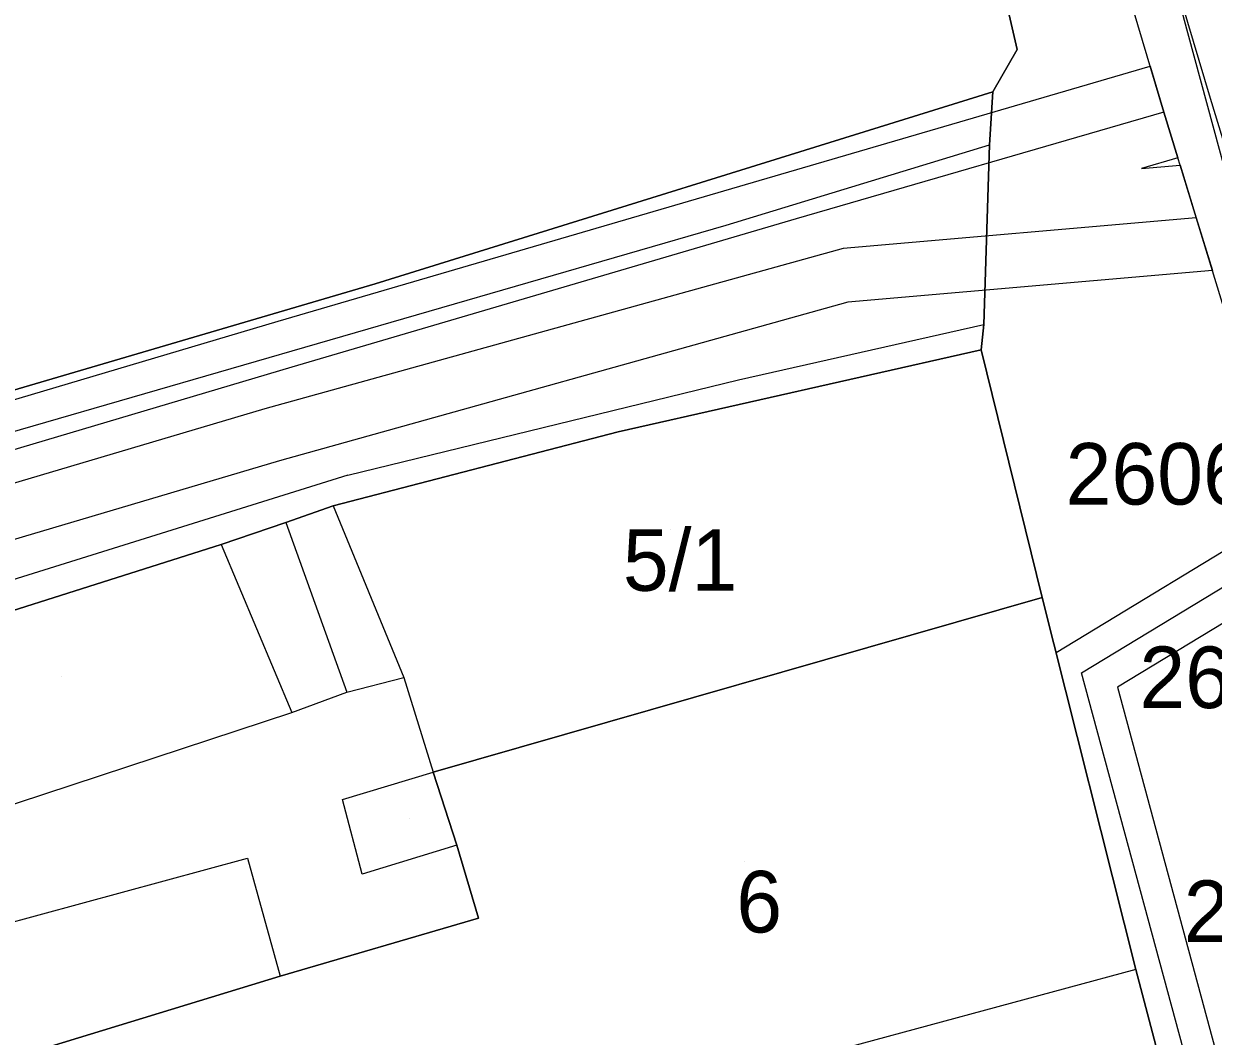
# Model space of a CAD drawing. Extents: x -263423 to -261326, y -1240067 to -1237864.
# Drawn here: x -262982.97 to -262944.33, y -1239063.03 to -1239030.14 of the extents above; entities that cross this region are included whole.
import ezdxf

# ---------------------------------------------------------------- set-up
doc = ezdxf.new("R2010")
doc.units = 0
for name, color, linetype in [('body_kn', 7, 'Continuous'), ('kladpar_druhypozemkov', 7, 'Continuous'), ('kladpar_hranice', 7, 'Continuous'), ('kladpar_parcelnecisla', 7, 'Continuous'), ('kladpar_plochy', 7, 'Continuous'), ('tarchy_linie', 7, 'Continuous'), ('zappar_hrandruhpozemk', 7, 'Continuous')]:
    doc.layers.add(name, color=color, linetype=linetype)

msp = doc.modelspace()

# ---------------------------------------------------------------- linework, layer by layer
at = {"layer": 'body_kn'}
for p, q in [((-262945.17, -1239030.42), (-262945.17, -1239030.42)), ((-262950.7, -1239030.97), (-262950.7, -1239030.97)), ((-262946.38, -1239031.52), (-262946.38, -1239031.52)), ((-262951.49, -1239032.35), (-262951.49, -1239032.35)), ((-262944.42, -1239032.57), (-262944.42, -1239032.57)), ((-262945.94, -1239033.01), (-262945.94, -1239033.01)), ((-262945.94, -1239033.01), (-262945.94, -1239033.01)), ((-262951.6, -1239034.07), (-262951.6, -1239034.07)), ((-262945.48, -1239034.49), (-262945.48, -1239034.49)), ((-262946.66, -1239034.84), (-262946.66, -1239034.84)), ((-262945.41, -1239034.73), (-262945.41, -1239034.73)), ((-262960.16, -1239036.68), (-262960.16, -1239036.68)), ((-262957.88, -1239036.48), (-262957.88, -1239036.48)), ((-262944.89, -1239036.44), (-262944.89, -1239036.44)), ((-262944.89, -1239036.44), (-262944.89, -1239036.44)), ((-262956.36, -1239037.44), (-262956.36, -1239037.44)), ((-262944.36, -1239038.15), (-262944.36, -1239038.15)), ((-262971.56, -1239038.59), (-262971.56, -1239038.59)), ((-262956.21, -1239039.18), (-262956.21, -1239039.18)), ((-262974.71, -1239039.8), (-262974.71, -1239039.8)), ((-262951.79, -1239039.91), (-262951.79, -1239039.91)), ((-262951.87, -1239040.73), (-262951.87, -1239040.73)), ((-262974.27, -1239041.29), (-262974.27, -1239041.29)), ((-262959.76, -1239041.71), (-262959.76, -1239041.71)), ((-262975.14, -1239042.65), (-262975.14, -1239042.65)), ((-262963.67, -1239043.4), (-262963.67, -1239043.4)), ((-262963.67, -1239043.4), (-262963.67, -1239043.4)), ((-262974.67, -1239044.34), (-262974.67, -1239044.34)), ((-262972.45, -1239044.8), (-262972.45, -1239044.8)), ((-262972.92, -1239045.8), (-262972.92, -1239045.8)), ((-262972.92, -1239045.8), (-262972.92, -1239045.8)), ((-262974.46, -1239046.34), (-262974.46, -1239046.34)), ((-262974.46, -1239046.34), (-262974.46, -1239046.34)), ((-262976.56, -1239047.06), (-262976.56, -1239047.06)), ((-262976.56, -1239047.06), (-262976.56, -1239047.06)), ((-262949.89, -1239048.78), (-262949.89, -1239048.78)), ((-262949.89, -1239048.78), (-262949.89, -1239048.78)), ((-262949.44, -1239050.57), (-262949.44, -1239050.57)), ((-262970.63, -1239051.38), (-262970.63, -1239051.38)), ((-262970.63, -1239051.38), (-262970.63, -1239051.38)), ((-262948.61, -1239051.23), (-262948.61, -1239051.23)), ((-262972.48, -1239051.85), (-262972.48, -1239051.85)), ((-262947.44, -1239051.69), (-262947.44, -1239051.69)), ((-262974.27, -1239052.51), (-262974.27, -1239052.51)), ((-262969.68, -1239054.45), (-262969.68, -1239054.45)), ((-262972.62, -1239055.34), (-262972.62, -1239055.34)), ((-262968.91, -1239056.82), (-262968.91, -1239056.82)), ((-262968.91, -1239056.82), (-262968.91, -1239056.82)), ((-262975.71, -1239057.25), (-262975.71, -1239057.25)), ((-262971.98, -1239057.77), (-262971.98, -1239057.77)), ((-262968.2, -1239059.19), (-262968.2, -1239059.19)), ((-262974.65, -1239061.08), (-262974.65, -1239061.08)), ((-262946.85, -1239060.86), (-262946.85, -1239060.86)), ((-262946.85, -1239060.86), (-262946.85, -1239060.86))]:
    msp.add_line(p, q, dxfattribs=at)
at = {"layer": 'kladpar_druhypozemkov'}
for p, q in [((-262961.95, -1239046.56), (-262961.95, -1239046.56)), ((-262981.75, -1239051.36), (-262981.75, -1239051.36)), ((-262970.45, -1239055.96), (-262970.45, -1239055.96)), ((-262959.55, -1239057.36), (-262959.55, -1239057.36))]:
    msp.add_line(p, q, dxfattribs=at)
at = {"layer": 'kladpar_hranice'}
for points in [[(-262953.31, -1239019.67), (-262950.7, -1239030.97), (-262951.49, -1239032.35), (-262971.56, -1239038.59), (-262984.27, -1239042.32), (-262988.12, -1239030.1)], [(-262937.95, -1239097.72), (-262939.23, -1239092.23), (-262940.56, -1239086.41), (-262941.14, -1239083.86), (-262942.41, -1239078.11), (-262944.11, -1239071.85), (-262944.64, -1239069.68), (-262946.09, -1239063.74), (-262946.85, -1239060.86), (-262949.89, -1239048.78), (-262951.87, -1239040.73), (-262951.79, -1239039.91), (-262951.6, -1239034.07), (-262951.49, -1239032.35), (-262950.7, -1239030.97), (-262953.31, -1239019.67)], [(-263003.87, -1239047.99), (-263003.93, -1239047.67), (-262984.27, -1239042.32), (-262971.56, -1239038.59), (-262951.49, -1239032.35), (-262951.6, -1239034.07), (-262951.79, -1239039.91), (-262951.87, -1239040.73), (-262963.67, -1239043.4), (-262972.92, -1239045.8), (-262974.46, -1239046.34), (-262976.56, -1239047.06), (-262988.58, -1239050.87), (-262993.76, -1239052.79), (-262998.75, -1239054.52), (-263002.52, -1239055.9), (-263011.93, -1239059.76), (-263016.94, -1239062.13)], [(-262963.67, -1239043.4), (-262951.87, -1239040.73), (-262949.89, -1239048.78), (-262969.68, -1239054.45), (-262968.91, -1239056.82), (-262968.2, -1239059.19), (-262974.65, -1239061.08), (-262989.6, -1239065.65), (-262990.56, -1239065.95), (-262991.54, -1239061.54), (-262991.77, -1239060.58), (-262993.76, -1239052.79), (-262988.58, -1239050.87), (-262976.56, -1239047.06), (-262974.46, -1239046.34), (-262972.92, -1239045.8), (-262963.67, -1239043.4)], [(-262949.89, -1239048.78), (-262946.85, -1239060.86), (-262946.09, -1239063.74), (-262965.43, -1239068.97), (-262981.59, -1239073.77), (-262987.21, -1239075.36), (-262988.61, -1239069.55), (-262989.6, -1239065.65), (-262974.65, -1239061.08), (-262968.2, -1239059.19), (-262968.91, -1239056.82), (-262969.68, -1239054.45), (-262949.89, -1239048.78)]]:
    msp.add_lwpolyline(points, dxfattribs=at)
at = {"layer": 'kladpar_plochy'}
for p, q in [((-262950.7, -1239030.97), (-262953.31, -1239019.67)), ((-262951.49, -1239032.35), (-262950.7, -1239030.97)), ((-262951.6, -1239034.07), (-262951.49, -1239032.35)), ((-262951.79, -1239039.91), (-262951.6, -1239034.07)), ((-262951.87, -1239040.73), (-262951.79, -1239039.91)), ((-262949.89, -1239048.78), (-262951.87, -1239040.73)), ((-262946.85, -1239060.86), (-262949.89, -1239048.78)), ((-262946.09, -1239063.74), (-262946.85, -1239060.86))]:
    msp.add_line(p, q, dxfattribs=at)
for points in [[(-262953.31, -1239019.67), (-262950.7, -1239030.97), (-262951.49, -1239032.35), (-262971.56, -1239038.59), (-262984.27, -1239042.32), (-262988.12, -1239030.1)], [(-263033.61, -1239055.6), (-263013.75, -1239050.19), (-263013.64, -1239050.57), (-263003.87, -1239047.99), (-263003.93, -1239047.67), (-262984.27, -1239042.32), (-262971.56, -1239038.59), (-262951.49, -1239032.35), (-262951.6, -1239034.07), (-262951.79, -1239039.91), (-262951.87, -1239040.73), (-262963.67, -1239043.4), (-262972.92, -1239045.8), (-262974.46, -1239046.34), (-262976.56, -1239047.06), (-262988.58, -1239050.87), (-262993.76, -1239052.79), (-262998.75, -1239054.52), (-263002.52, -1239055.9), (-263011.93, -1239059.76), (-263016.94, -1239062.13)]]:
    msp.add_lwpolyline(points, dxfattribs=at)
for points in [[(-262963.67, -1239043.4), (-262951.87, -1239040.73), (-262949.89, -1239048.78), (-262969.68, -1239054.45), (-262968.91, -1239056.82), (-262968.2, -1239059.19), (-262974.65, -1239061.08), (-262989.6, -1239065.65), (-262990.56, -1239065.95), (-262991.54, -1239061.54), (-262991.77, -1239060.58), (-262993.76, -1239052.79), (-262988.58, -1239050.87), (-262976.56, -1239047.06), (-262974.46, -1239046.34), (-262972.92, -1239045.8)], [(-262949.89, -1239048.78), (-262946.85, -1239060.86), (-262946.09, -1239063.74), (-262965.43, -1239068.97), (-262981.59, -1239073.77), (-262987.21, -1239075.36), (-262988.61, -1239069.55), (-262989.6, -1239065.65), (-262974.65, -1239061.08), (-262968.2, -1239059.19), (-262968.91, -1239056.82), (-262969.68, -1239054.45)]]:
    msp.add_lwpolyline(points, close=True, dxfattribs=at)
at = {"layer": 'tarchy_linie'}
for points in [[(-262928.64, -1239097.29), (-262933.1, -1239079.06), (-262939.56, -1239052.54), (-262939.73, -1239049.29), (-262941.83, -1239041.04), (-262944.42, -1239032.57), (-262951.36, -1239009.28), (-262954.64, -1238997.9), (-262956.75, -1238991.78), (-262959.75, -1238983.7), (-262963.79, -1238972.54), (-262983.33, -1238915.48), (-263007.14, -1238845.95)], [(-262930.17, -1239097.66), (-262934.63, -1239079.43), (-262941.13, -1239052.77), (-262941.29, -1239049.53), (-262943.35, -1239041.46), (-262945.41, -1239034.73), (-262945.48, -1239034.49), (-262945.94, -1239033.01), (-262952.87, -1239009.72), (-262956.14, -1238998.38), (-262958.23, -1238992.31), (-262961.23, -1238984.24), (-262965.28, -1238973.06), (-262984.82, -1238916)], [(-262933.31, -1239017.82), (-262926.53, -1239040.83), (-262925.98, -1239042.69), (-262930.2, -1239044.17), (-262931.82, -1239044.74), (-262934.73, -1239045.75), (-262934.94, -1239045.69), (-262935.15, -1239045.71), (-262935.32, -1239045.79), (-262935.45, -1239045.9), (-262935.55, -1239046.08), (-262935.84, -1239046.15), (-262938.52, -1239047.03), (-262940.49, -1239047.68), (-262941.24, -1239047.93), (-262947.44, -1239051.69), (-262942.43, -1239070.26), (-262940.46, -1239078.2), (-262937.82, -1239090.28), (-262934.11, -1239105.44)], [(-263027.26, -1239056.27), (-263011.07, -1239050.61), (-262974.71, -1239039.8), (-262946.38, -1239031.52), (-262945.94, -1239033.01), (-262945.48, -1239034.49), (-262946.66, -1239034.84), (-262945.41, -1239034.73), (-262944.89, -1239036.44), (-262944.36, -1239038.15), (-262956.21, -1239039.18), (-262974.67, -1239044.34), (-263012.24, -1239055.48), (-263064.65, -1239075.79)], [(-262945.94, -1239033.01), (-262957.88, -1239036.48), (-262974.27, -1239041.29), (-263010.63, -1239052.1), (-263026.75, -1239057.73), (-263032.86, -1239060.34), (-263046.37, -1239066.42), (-263060.79, -1239071.69), (-263069.03, -1239073.51), (-263073.4, -1239074.91)], [(-262944.89, -1239036.44), (-262956.36, -1239037.44), (-262975.14, -1239042.65), (-263012.74, -1239053.8), (-263066.63, -1239074.68)], [(-262935.08, -1239105.67), (-262938.8, -1239090.51), (-262941.44, -1239078.42), (-262943.39, -1239070.51), (-262948.61, -1239051.23), (-262941.66, -1239047.01), (-262940.75, -1239046.71), (-262938.79, -1239046.06), (-262936.16, -1239045.2), (-262932.09, -1239043.77), (-262930.47, -1239043.2), (-262927.21, -1239042.06)], [(-262946.09, -1239063.74), (-262946.85, -1239060.86), (-262949.44, -1239050.57), (-262942.08, -1239046.1)]]:
    msp.add_lwpolyline(points, dxfattribs=at)
at = {"layer": 'zappar_hrandruhpozemk'}
for p, q in [((-262972.92, -1239045.8), (-262970.63, -1239051.38)), ((-262974.46, -1239046.34), (-262972.48, -1239051.85)), ((-262976.56, -1239047.06), (-262974.27, -1239052.51)), ((-262970.63, -1239051.38), (-262969.68, -1239054.45)), ((-262972.62, -1239055.34), (-262969.68, -1239054.45)), ((-262971.98, -1239057.77), (-262972.62, -1239055.34)), ((-262968.91, -1239056.82), (-262971.98, -1239057.77)), ((-262991.54, -1239061.54), (-262975.71, -1239057.25)), ((-262975.71, -1239057.25), (-262974.65, -1239061.08)), ((-262946.85, -1239060.86), (-262966.2, -1239066.09))]:
    msp.add_line(p, q, dxfattribs=at)
for points in [[(-262959.37, -1238979.96), (-262953.15, -1239000.8), (-262945.17, -1239030.42)], [(-262945.17, -1239030.42), (-262913.41, -1239147.43), (-262901.75, -1239190.68)], [(-263001.98, -1239048.79), (-262960.16, -1239036.68), (-262951.6, -1239034.07)], [(-262972.45, -1239044.8), (-262959.76, -1239041.71), (-262951.79, -1239039.91)], [(-262972.45, -1239044.8), (-262986.32, -1239049.14), (-262998.08, -1239053.2), (-263004.54, -1239055.47)], [(-262988.58, -1239050.87), (-262986.74, -1239056.62), (-262974.27, -1239052.51), (-262972.48, -1239051.85), (-262970.63, -1239051.38)]]:
    msp.add_lwpolyline(points, dxfattribs=at)

# ---------------------------------------------------------------- texts
at = {"layer": 'kladpar_parcelnecisla'}
for s, p in [('2606/66', (-262949.129, -1239045.76)), ('5/1', (-262963.513, -1239048.56)), ('2606/67', (-262946.732, -1239052.37)), ('6', (-262959.827, -1239059.66)), ('2606/68', (-262945.293, -1239059.97))]:
    msp.add_text(s, height=2, dxfattribs=at).set_placement(p)

doc.saveas('drawing.dxf')
